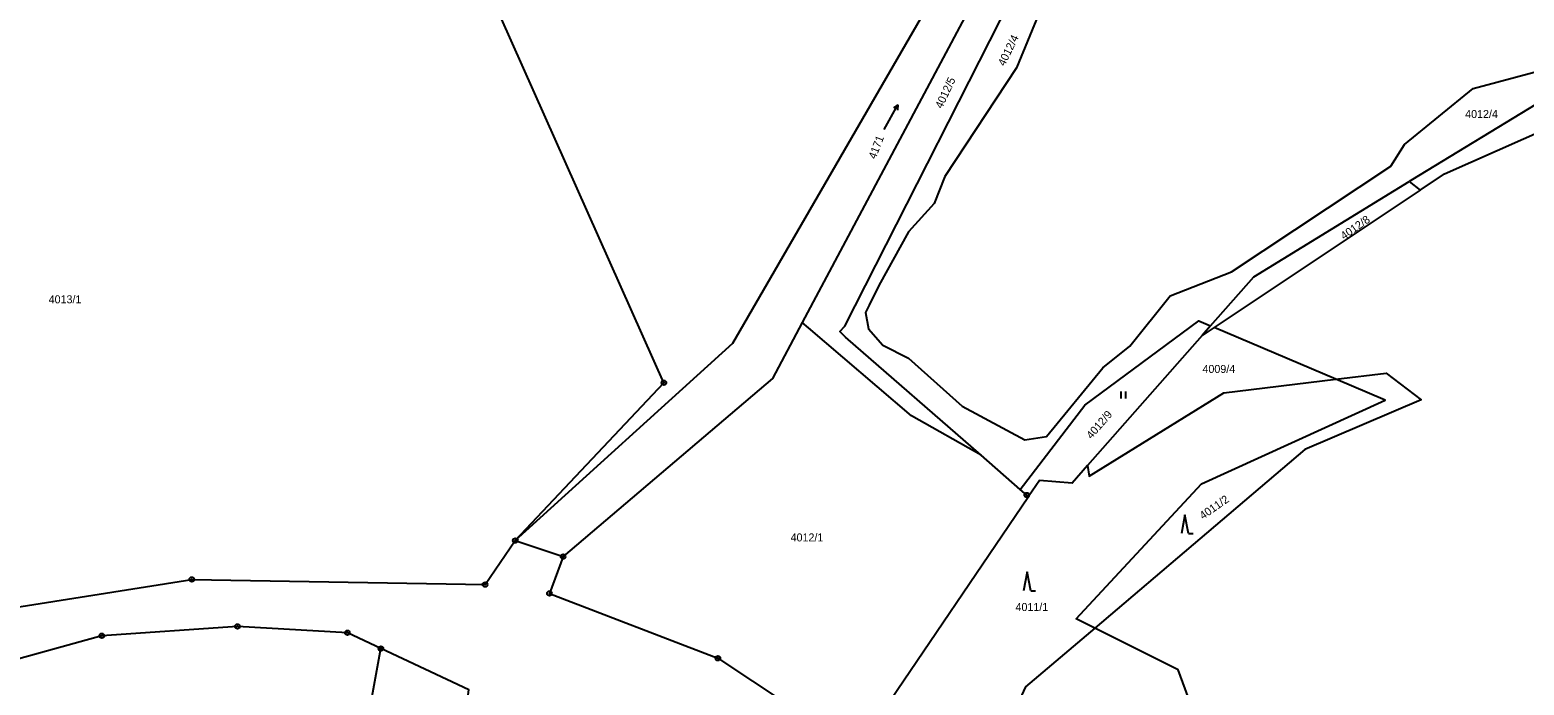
# Model space of a CAD drawing. Extents: x -733394 to -722299, y -1082822 to -1075049.
# Drawn here: x -727721.7 to -727404.2, y -1080458.3 to -1080319.1 of the extents above; entities that cross this region are included whole.
import ezdxf

# ---------------------------------------------------------------- set-up
doc = ezdxf.new("R2010")
doc.units = 0
for name, color, linetype in [('Hranice parcel', 7, 'Continuous'), ('Parcelní čísla', 7, 'Continuous'), ('Značky bodu BP', 7, 'Continuous'), ('Značky kultur', 7, 'Continuous')]:
    doc.layers.add(name, color=color, linetype=linetype)

msp = doc.modelspace()

# ---------------------------------------------------------------- linework, layer by layer
at = {"layer": 'Hranice parcel'}
for p, q in [((-727426.29, -1080353.14), (-727421.14, -1080349.71)), ((-727426.29, -1080353.14), (-727470.07, -1080382.34)), ((-727428.61, -1080351.31), (-727426.29, -1080353.14)), ((-727470.84, -1080382.01), (-727472.63, -1080384.04)), ((-727470.07, -1080382.34), (-727472.63, -1080384.04)), ((-727444.2, -1080393.31), (-727470.07, -1080382.34)), ((-727472.63, -1080384.04), (-727497, -1080411.67)), ((-727618.58, -1080427.59), (-727587, -1080394.07)), ((-727511.27, -1080416.74), (-727519.61, -1080409.47)), ((-727546.1, -1080472.1), (-727509.52, -1080418.27)), ((-727618.58, -1080427.59), (-727608.42, -1080431.01))]:
    msp.add_line(p, q, dxfattribs=at)
for points in [[(-727519.61, -1080409.47), (-727548.42, -1080384.36), (-727549.63, -1080383.17), (-727548.59, -1080382.02), (-727508.96, -1080304.12), (-727508.39, -1080302.69), (-727515.58, -1080241.34), (-727492.93, -1080213.23)], [(-727524.14, -1080250.06), (-727518.85, -1080256.45), (-727513.41, -1080281.32), (-727518.99, -1080308.77), (-727557.62, -1080381.31)], [(-727618.58, -1080427.59), (-727572.37, -1080385.7), (-727526.71, -1080306.82), (-727520.23, -1080280.86)], [(-727587, -1080394.07), (-727633.22, -1080290.53), (-727683.78, -1080308.35)], [(-727502.22, -1080303.25), (-727512.06, -1080327.15), (-727527.33, -1080350.23), (-727529.6, -1080356), (-727535.01, -1080362.04), (-727541.31, -1080373.4), (-727543.37, -1080377.61), (-727544.18, -1080379.16), (-727543.55, -1080382.61), (-727540.46, -1080386.09), (-727535.04, -1080388.83), (-727523.65, -1080399.03), (-727510.34, -1080406.22), (-727505.7, -1080405.46), (-727493.72, -1080390.9), (-727487.98, -1080386.31), (-727479.44, -1080375.58), (-727466.41, -1080370.49), (-727432.53, -1080348.08), (-727429.6, -1080343.49), (-727415.02, -1080331.57), (-727383.03, -1080322.98)], [(-727399.87, -1080333.82), (-727428.26, -1080351.1), (-727428.61, -1080351.31)], [(-727421.14, -1080349.71), (-727398.75, -1080339.75), (-727376.89, -1080333.39)], [(-727470.84, -1080382.01), (-727461.65, -1080371.58), (-727428.61, -1080351.31)], [(-727557.62, -1080381.31), (-727563.94, -1080393.18), (-727608.42, -1080431.01)], [(-727519.61, -1080409.47), (-727534.4, -1080401.11), (-727556.31, -1080382.42), (-727557.62, -1080381.31)], [(-727511.27, -1080416.74), (-727497.59, -1080398.81), (-727473.35, -1080380.94), (-727470.84, -1080382.01)], [(-727444.2, -1080393.31), (-727433.51, -1080392.01), (-727426.1, -1080397.71), (-727450.82, -1080408.28), (-727495.46, -1080446.18)], [(-727495.46, -1080446.18), (-727499.38, -1080444.22), (-727472.8, -1080415.56), (-727433.72, -1080397.75), (-727444.2, -1080393.31)], [(-727497, -1080411.67), (-727496.64, -1080413.92), (-727468.01, -1080396.19), (-727444.2, -1080393.31)], [(-727497, -1080411.67), (-727500.27, -1080415.38), (-727507.2, -1080414.85), (-727509.52, -1080418.27)], [(-727509.52, -1080418.27), (-727509.91, -1080417.93), (-727511.27, -1080416.74)], [(-727777.83, -1080452.84), (-727733.48, -1080443.13), (-727687.33, -1080435.84), (-727625.02, -1080436.93), (-727618.58, -1080427.59)], [(-727608.42, -1080431.01), (-727611.33, -1080438.83), (-727575.52, -1080452.58), (-727546.1, -1080472.1)], [(-727647.14, -1080450.53), (-727654.27, -1080447.19), (-727677.62, -1080445.84), (-727706.44, -1080447.82), (-727731.33, -1080454.67), (-727749.56, -1080457.31), (-727770.78, -1080460.81)], [(-727495.46, -1080446.18), (-727510.2, -1080458.69), (-727526.84, -1080494.92)], [(-727465.7, -1080584.62), (-727458.18, -1080536.02), (-727481.36, -1080531.44), (-727470.71, -1080474.07), (-727477.74, -1080455.04), (-727495.46, -1080446.18)], [(-727654.33, -1080490.37), (-727654.33, -1080489.88), (-727647.14, -1080450.53)], [(-727630.08, -1080471.9), (-727628.47, -1080459.29), (-727647.14, -1080450.53)]]:
    msp.add_lwpolyline(points, dxfattribs=at)
at = {"layer": 'Značky bodu BP'}
for centre, radius in [((-727587, -1080394.07), 0.5), ((-727587, -1080394.07), 0.0303), ((-727509.91, -1080417.93), 0.5), ((-727509.91, -1080417.93), 0.0303), ((-727618.58, -1080427.59), 0.5), ((-727618.58, -1080427.59), 0.0303), ((-727608.42, -1080431.01), 0.5), ((-727608.42, -1080431.01), 0.0303), ((-727687.33, -1080435.84), 0.5), ((-727687.33, -1080435.84), 0.0303), ((-727625.02, -1080436.93), 0.5), ((-727625.02, -1080436.93), 0.0303), ((-727611.33, -1080438.83), 0.5), ((-727611.33, -1080438.83), 0.0303), ((-727677.62, -1080445.84), 0.5), ((-727677.62, -1080445.84), 0.0303), ((-727706.44, -1080447.82), 0.5), ((-727706.44, -1080447.82), 0.0303), ((-727654.27, -1080447.19), 0.5), ((-727654.27, -1080447.19), 0.0303), ((-727647.14, -1080450.53), 0.5), ((-727647.14, -1080450.53), 0.0303), ((-727575.52, -1080452.58), 0.5), ((-727575.52, -1080452.58), 0.0303)]:
    msp.add_circle(centre, radius, dxfattribs=at)
at = {"layer": 'Značky kultur'}
for p, q in [((-727540.23, -1080340.31), (-727537.32, -1080335.06)), ((-727537.32, -1080335.06), (-727538.23, -1080335.68)), ((-727537.32, -1080335.06), (-727537.35, -1080336.16)), ((-727489.82, -1080397.42), (-727489.82, -1080395.92)), ((-727488.82, -1080397.42), (-727488.82, -1080395.92)), ((-727476.29, -1080422.13), (-727477.04, -1080426.13)), ((-727475.54, -1080426.13), (-727476.29, -1080422.13)), ((-727475.54, -1080426.13), (-727474.54, -1080426.13)), ((-727509.81, -1080434.24), (-727510.56, -1080438.24)), ((-727509.06, -1080438.24), (-727509.81, -1080434.24)), ((-727509.06, -1080438.24), (-727508.06, -1080438.24))]:
    msp.add_line(p, q, dxfattribs=at)

# ---------------------------------------------------------------- texts
at = {"layer": 'Parcelní čísla'}
for s, rotation, p in [('4012/4', 64, (-727514.61, -1080326.95)), ('4012/5', 65, (-727527.92, -1080335.98)), ('4171', 69, (-727542.02, -1080346.69)), ('4012/8', 35, (-727442.48, -1080363.78)), ('4012/9', 49, (-727496.15, -1080406.15)), ('4011/2', 35, (-727472.45, -1080423.2))]:
    msp.add_text(s, height=1.7, rotation=rotation, dxfattribs=at).set_placement(p)
for s, p in [('4012/4', (-727416.74, -1080337.84)), ('4013/1', (-727717.74, -1080377.2)), ('4009/4', (-727472.56, -1080391.99)), ('4012/1', (-727560.08, -1080427.78)), ('4011/1', (-727512.29, -1080442.56))]:
    msp.add_text(s, height=1.7, dxfattribs=at).set_placement(p)

doc.saveas('drawing.dxf')
